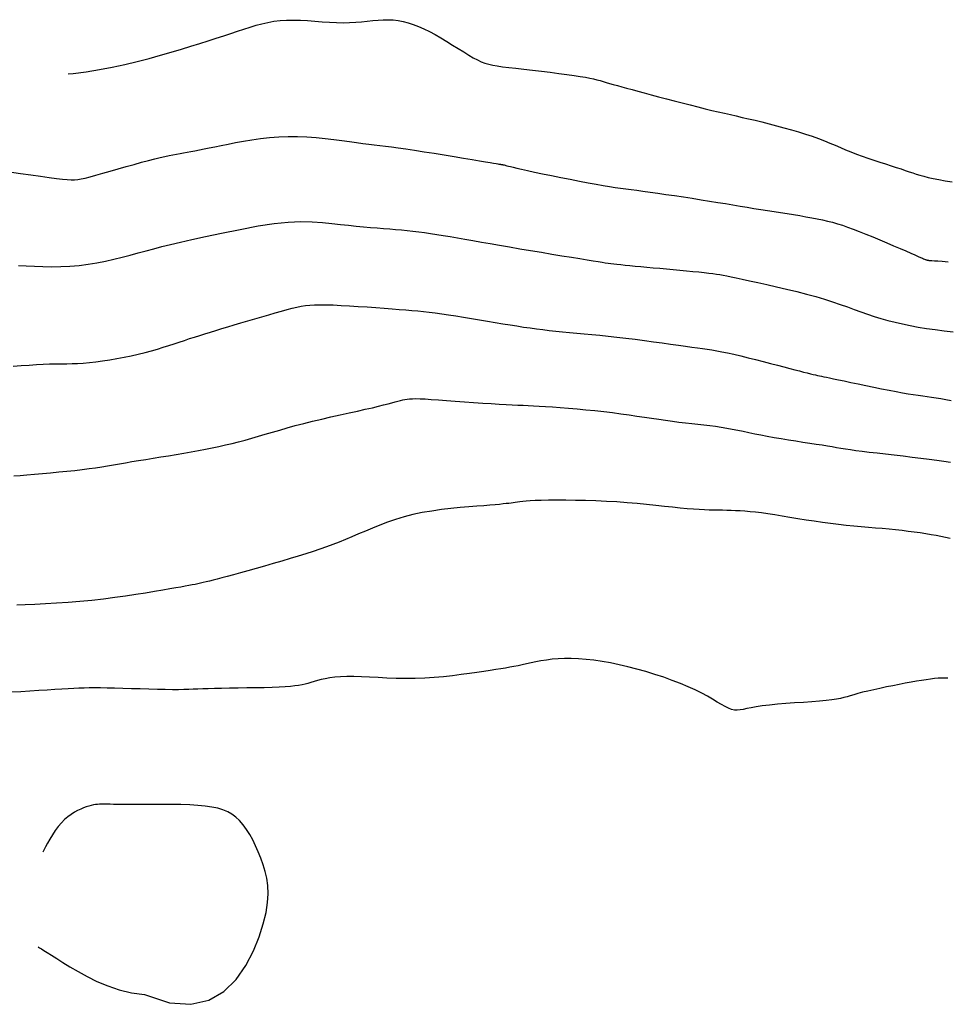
# Model space of a CAD drawing. Header units: millimetres. Extents: x 32690613 to 32693367, y 5343692 to 5344708.
# Tile 411 of 656: x 32692635 to 32692643, y 5344226 to 5344235. Entities that reach past the tile are written whole.
import ezdxf

# ---------------------------------------------------------------- set-up
doc = ezdxf.new("R2010")
doc.units = ezdxf.units.MM
doc.header["$LTSCALE"] = 20
for name, color, linetype in [('02-DGM_HL_489.50', 32, 'Continuous'), ('02-DGM_HL_490.00', 42, 'Continuous'), ('02-DGM_HL_490.50', 52, 'Continuous'), ('02-DGM_HL_491.00', 62, 'Continuous'), ('02-DGM_HL_491.50', 72, 'Continuous'), ('02-DGM_HL_492.00', 82, 'Continuous'), ('02-DGM_HL_492.50', 92, 'Continuous'), ('02-DGM_HL_493.00', 102, 'Continuous')]:
    doc.layers.add(name, color=color, linetype=linetype)

msp = doc.modelspace()

# ---------------------------------------------------------------- linework, layer by layer
at = {"layer": '02-DGM_HL_489.50', "elevation": 489.5, "flags": 128}
msp.add_lwpolyline([(32692635.039, 5344234.371), (32692635.086, 5344234.3751), (32692635.2103, 5344234.3906), (32692635.3337, 5344234.4104), (32692635.4554, 5344234.4336), (32692635.5747, 5344234.4595), (32692635.6908, 5344234.4875), (32692635.8029, 5344234.5166), (32692635.9102, 5344234.5462), (32692636.0122, 5344234.5754), (32692636.1081, 5344234.6038), (32692636.1982, 5344234.6311), (32692636.2828, 5344234.6574), (32692636.3624, 5344234.6826), (32692636.4374, 5344234.7068), (32692636.5081, 5344234.73), (32692636.5749, 5344234.7521), (32692636.6383, 5344234.7732), (32692636.6986, 5344234.7932), (32692636.7566, 5344234.8118), (32692636.8132, 5344234.8289), (32692636.869, 5344234.8439), (32692636.9249, 5344234.8567), (32692636.9817, 5344234.8669), (32692637.0402, 5344234.8743), (32692637.1012, 5344234.8784), (32692637.1651, 5344234.8792), (32692637.2315, 5344234.8773), (32692637.2996, 5344234.8736), (32692637.3684, 5344234.8687), (32692637.4373, 5344234.8634), (32692637.5054, 5344234.8587), (32692637.5718, 5344234.8553), (32692637.6359, 5344234.8539), (32692637.6969, 5344234.8552), (32692637.7549, 5344234.8586), (32692637.8105, 5344234.8634), (32692637.8637, 5344234.8688), (32692637.9151, 5344234.8741), (32692637.965, 5344234.8786), (32692638.0136, 5344234.8815), (32692638.0613, 5344234.8821), (32692638.1085, 5344234.8798), (32692638.1554, 5344234.8742), (32692638.2024, 5344234.8655), (32692638.2498, 5344234.8535), (32692638.298, 5344234.8381), (32692638.3472, 5344234.8192), (32692638.3978, 5344234.7969), (32692638.45, 5344234.771), (32692638.5041, 5344234.7417), (32692638.5593, 5344234.7097), (32692638.6147, 5344234.6763), (32692638.6695, 5344234.6423), (32692638.7228, 5344234.609), (32692638.7737, 5344234.5772), (32692638.8213, 5344234.5482), (32692638.8648, 5344234.5229), (32692638.9037, 5344234.5022), (32692638.9396, 5344234.4855), (32692638.9743, 5344234.4722), (32692639.0098, 5344234.4615), (32692639.0481, 5344234.4528), (32692639.091, 5344234.4453), (32692639.1407, 5344234.4382), (32692639.1989, 5344234.431), (32692639.2669, 5344234.4229), (32692639.3428, 5344234.4141), (32692639.424, 5344234.4047), (32692639.5078, 5344234.3949), (32692639.5915, 5344234.385), (32692639.6726, 5344234.375), (32692639.7483, 5344234.3652), (32692639.8161, 5344234.3559), (32692639.874, 5344234.347), (32692639.9229, 5344234.3386), (32692639.9645, 5344234.3305), (32692640.0004, 5344234.3225), (32692640.0322, 5344234.3146), (32692640.0617, 5344234.3065), (32692640.0904, 5344234.2983), (32692640.12, 5344234.2896), (32692640.152, 5344234.2804), (32692640.1868, 5344234.2706), (32692640.225, 5344234.26), (32692640.2669, 5344234.2486), (32692640.3128, 5344234.2361), (32692640.3632, 5344234.2225), (32692640.4185, 5344234.2076), (32692640.479, 5344234.1914), (32692640.5448, 5344234.1737), (32692640.6149, 5344234.1549), (32692640.688, 5344234.1354), (32692640.7628, 5344234.1156), (32692640.838, 5344234.0959), (32692640.9124, 5344234.0766), (32692640.9845, 5344234.0582), (32692641.0531, 5344234.0412), (32692641.1174, 5344234.0256), (32692641.1779, 5344234.0114), (32692641.2359, 5344233.998), (32692641.2923, 5344233.9852), (32692641.3483, 5344233.9726), (32692641.405, 5344233.9597), (32692641.4635, 5344233.9462), (32692641.5248, 5344233.9318), (32692641.5898, 5344233.916), (32692641.6576, 5344233.8991), (32692641.7273, 5344233.8811), (32692641.7977, 5344233.8621), (32692641.8679, 5344233.8425), (32692641.9367, 5344233.8222), (32692642.003, 5344233.8015), (32692642.0659, 5344233.7805), (32692642.1245, 5344233.7594), (32692642.1795, 5344233.7382), (32692642.2317, 5344233.717), (32692642.282, 5344233.6958), (32692642.3313, 5344233.6748), (32692642.3805, 5344233.6539), (32692642.4305, 5344233.6333), (32692642.4822, 5344233.613), (32692642.5361, 5344233.5931), (32692642.5916, 5344233.5737), (32692642.6477, 5344233.5549), (32692642.7035, 5344233.5367), (32692642.758, 5344233.5192), (32692642.8102, 5344233.5027), (32692642.8591, 5344233.4871), (32692642.9038, 5344233.4725), (32692642.9437, 5344233.4591), (32692642.9799, 5344233.4466), (32692643.0141, 5344233.4349), (32692643.0477, 5344233.4239), (32692643.0824, 5344233.4132), (32692643.1196, 5344233.4029), (32692643.161, 5344233.3926), (32692643.2081, 5344233.3821), (32692643.2619, 5344233.3715), (32692643.3216, 5344233.3607), (32692643.3857, 5344233.3499)], dxfattribs=at)
at = {"layer": '02-DGM_HL_490.00', "elevation": 490, "flags": 128}
msp.add_lwpolyline([(32692634.4865, 5344233.4441), (32692634.5894, 5344233.4294), (32692634.6876, 5344233.4159), (32692634.7788, 5344233.4036), (32692634.8604, 5344233.3928), (32692634.9301, 5344233.3838), (32692634.9863, 5344233.3767), (32692635.0313, 5344233.3718), (32692635.0683, 5344233.3692), (32692635.1005, 5344233.3692), (32692635.1311, 5344233.372), (32692635.1633, 5344233.3776), (32692635.2004, 5344233.3864), (32692635.2455, 5344233.3985), (32692635.3009, 5344233.4139), (32692635.3651, 5344233.432), (32692635.4356, 5344233.452), (32692635.51, 5344233.4731), (32692635.586, 5344233.4945), (32692635.6609, 5344233.5154), (32692635.7324, 5344233.535), (32692635.7981, 5344233.5525), (32692635.8561, 5344233.5673), (32692635.9069, 5344233.5796), (32692635.9518, 5344233.5898), (32692635.9919, 5344233.5984), (32692636.0285, 5344233.6057), (32692636.0627, 5344233.6121), (32692636.0957, 5344233.6181), (32692636.1286, 5344233.624), (32692636.1627, 5344233.6302), (32692636.1985, 5344233.6369), (32692636.2366, 5344233.6441), (32692636.2778, 5344233.6522), (32692636.3225, 5344233.661), (32692636.3715, 5344233.6708), (32692636.4252, 5344233.6817), (32692636.4844, 5344233.6938), (32692636.5493, 5344233.7071), (32692636.6196, 5344233.7211), (32692636.6945, 5344233.735), (32692636.7735, 5344233.7482), (32692636.8557, 5344233.76), (32692636.9406, 5344233.7698), (32692637.0275, 5344233.7768), (32692637.1156, 5344233.7803), (32692637.2044, 5344233.78), (32692637.2928, 5344233.7763), (32692637.3799, 5344233.7698), (32692637.4647, 5344233.7614), (32692637.5464, 5344233.7517), (32692637.6238, 5344233.7414), (32692637.6962, 5344233.7312), (32692637.7624, 5344233.7218), (32692637.8222, 5344233.7138), (32692637.8771, 5344233.7069), (32692637.9293, 5344233.7005), (32692637.9812, 5344233.6943), (32692638.0349, 5344233.6878), (32692638.0926, 5344233.6805), (32692638.1565, 5344233.6719), (32692638.2288, 5344233.6616), (32692638.311, 5344233.6493), (32692638.4006, 5344233.6354), (32692638.4947, 5344233.6205), (32692638.5901, 5344233.605), (32692638.6837, 5344233.5897), (32692638.7724, 5344233.575), (32692638.8531, 5344233.5615), (32692638.9227, 5344233.5499), (32692638.9788, 5344233.5405), (32692639.0225, 5344233.5331), (32692639.0554, 5344233.5276), (32692639.0793, 5344233.5235), (32692639.0959, 5344233.5207), (32692639.1071, 5344233.5188), (32692639.1145, 5344233.5176), (32692639.12, 5344233.5168), (32692639.1249, 5344233.516), (32692639.1297, 5344233.5153), (32692639.1346, 5344233.5146), (32692639.1396, 5344233.5137), (32692639.1449, 5344233.5127), (32692639.1507, 5344233.5115), (32692639.157, 5344233.51), (32692639.164, 5344233.5082), (32692639.1721, 5344233.5059), (32692639.1825, 5344233.503), (32692639.1967, 5344233.4992), (32692639.2162, 5344233.4942), (32692639.2423, 5344233.4878), (32692639.2766, 5344233.4798), (32692639.3205, 5344233.4699), (32692639.3755, 5344233.4578), (32692639.4424, 5344233.4435), (32692639.519, 5344233.4274), (32692639.6025, 5344233.4101), (32692639.6901, 5344233.3922), (32692639.779, 5344233.3744), (32692639.8664, 5344233.3573), (32692639.9494, 5344233.3414), (32692640.0252, 5344233.3274), (32692640.0919, 5344233.3157), (32692640.1509, 5344233.306), (32692640.2043, 5344233.2979), (32692640.2545, 5344233.2908), (32692640.3036, 5344233.2842), (32692640.3538, 5344233.2777), (32692640.4075, 5344233.2708), (32692640.4668, 5344233.2629), (32692640.5334, 5344233.2538), (32692640.6063, 5344233.2435), (32692640.6842, 5344233.2323), (32692640.7656, 5344233.2203), (32692640.8489, 5344233.2078), (32692640.9327, 5344233.195), (32692641.0156, 5344233.1821), (32692641.0959, 5344233.1694), (32692641.1727, 5344233.157), (32692641.2461, 5344233.145), (32692641.3165, 5344233.1333), (32692641.3845, 5344233.122), (32692641.4505, 5344233.111), (32692641.515, 5344233.1002), (32692641.5785, 5344233.0898), (32692641.6415, 5344233.0796), (32692641.7044, 5344233.0697), (32692641.7669, 5344233.06), (32692641.8286, 5344233.0504), (32692641.8892, 5344233.0409), (32692641.9482, 5344233.0313), (32692642.0054, 5344233.0216), (32692642.0603, 5344233.0118), (32692642.1125, 5344233.0017), (32692642.1619, 5344232.9913), (32692642.2093, 5344232.9803), (32692642.2558, 5344232.9683), (32692642.3022, 5344232.955), (32692642.3498, 5344232.9401), (32692642.3995, 5344232.9232), (32692642.4523, 5344232.904), (32692642.5093, 5344232.8822), (32692642.571, 5344232.8576), (32692642.6361, 5344232.831), (32692642.7028, 5344232.8032), (32692642.7692, 5344232.775), (32692642.8335, 5344232.7474), (32692642.894, 5344232.7213), (32692642.9487, 5344232.6975), (32692642.996, 5344232.6768), (32692643.0344, 5344232.66), (32692643.0645, 5344232.6469), (32692643.0876, 5344232.6368), (32692643.1047, 5344232.6294), (32692643.117, 5344232.6241), (32692643.1256, 5344232.6205), (32692643.1315, 5344232.6181), (32692643.136, 5344232.6164), (32692643.1399, 5344232.615), (32692643.1435, 5344232.6138), (32692643.1469, 5344232.6128), (32692643.1501, 5344232.6119), (32692643.1532, 5344232.6112), (32692643.1563, 5344232.6106), (32692643.1594, 5344232.6101), (32692643.1625, 5344232.6096), (32692643.1661, 5344232.6092), (32692643.1716, 5344232.6087), (32692643.1809, 5344232.608), (32692643.1959, 5344232.6069), (32692643.2182, 5344232.6054), (32692643.2499, 5344232.6032), (32692643.2926, 5344232.6003), (32692643.3483, 5344232.5966)], dxfattribs=at)
at = {"layer": '02-DGM_HL_490.50', "elevation": 490.5, "flags": 128}
for points in [[(32692634.5707, 5344232.5615), (32692634.6429, 5344232.5567), (32692634.72, 5344232.5528), (32692634.801, 5344232.5501), (32692634.8848, 5344232.5492), (32692634.9703, 5344232.5505), (32692635.0565, 5344232.5545), (32692635.1423, 5344232.5615), (32692635.2267, 5344232.572), (32692635.3096, 5344232.5855), (32692635.391, 5344232.6015), (32692635.4709, 5344232.6195), (32692635.5493, 5344232.6388), (32692635.6261, 5344232.659), (32692635.7014, 5344232.6795), (32692635.7752, 5344232.6998), (32692635.8482, 5344232.7194), (32692635.9237, 5344232.7391), (32692636.006, 5344232.7596), (32692636.0993, 5344232.7817), (32692636.2075, 5344232.8061), (32692636.3349, 5344232.8337), (32692636.4857, 5344232.8653), (32692636.6639, 5344232.9016)], [(32692636.6639, 5344232.9016), (32692636.8328, 5344232.9359), (32692636.9833, 5344232.9582), (32692637.1172, 5344232.9706), (32692637.2366, 5344232.9748), (32692637.3436, 5344232.9729), (32692637.4401, 5344232.9665), (32692637.5281, 5344232.9577), (32692637.6096, 5344232.9484), (32692637.6864, 5344232.9399), (32692637.7591, 5344232.9326), (32692637.8281, 5344232.9263), (32692637.8938, 5344232.9206), (32692637.9565, 5344232.9154), (32692638.0168, 5344232.9106), (32692638.075, 5344232.9059), (32692638.1314, 5344232.9011), (32692638.1864, 5344232.896), (32692638.2407, 5344232.8906), (32692638.2948, 5344232.8847), (32692638.3492, 5344232.8782), (32692638.4046, 5344232.8711), (32692638.4614, 5344232.8632), (32692638.5202, 5344232.8545), (32692638.5817, 5344232.8448), (32692638.6463, 5344232.8341), (32692638.7142, 5344232.8224), (32692638.7859, 5344232.8098), (32692638.8614, 5344232.7964), (32692638.941, 5344232.7822), (32692639.025, 5344232.7672), (32692639.1135, 5344232.7516), (32692639.207, 5344232.7354), (32692639.305, 5344232.7187), (32692639.4059, 5344232.7019), (32692639.5072, 5344232.6851), (32692639.6067, 5344232.6688), (32692639.702, 5344232.6533), (32692639.791, 5344232.6389), (32692639.8712, 5344232.6259), (32692639.9404, 5344232.6146), (32692639.9971, 5344232.6054), (32692640.0429, 5344232.5978), (32692640.0801, 5344232.5918), (32692640.1112, 5344232.5868), (32692640.1385, 5344232.5828), (32692640.1643, 5344232.5792), (32692640.1912, 5344232.5759), (32692640.2215, 5344232.5725), (32692640.257, 5344232.5688), (32692640.2978, 5344232.5647), (32692640.3434, 5344232.5603), (32692640.3932, 5344232.5556), (32692640.4468, 5344232.5506), (32692640.5036, 5344232.5454), (32692640.5632, 5344232.54), (32692640.625, 5344232.5344), (32692640.6885, 5344232.5286), (32692640.7526, 5344232.5227), (32692640.8162, 5344232.5168), (32692640.8783, 5344232.511), (32692640.9377, 5344232.5052), (32692640.9933, 5344232.4996), (32692641.0441, 5344232.4943), (32692641.0889, 5344232.4892), (32692641.1273, 5344232.4844), (32692641.161, 5344232.4796), (32692641.1925, 5344232.4745), (32692641.2242, 5344232.4687), (32692641.2587, 5344232.4617), (32692641.2983, 5344232.4534), (32692641.3455, 5344232.4432), (32692641.4028, 5344232.4309), (32692641.4717, 5344232.4161), (32692641.5507, 5344232.3992), (32692641.6373, 5344232.3803), (32692641.729, 5344232.3597), (32692641.8236, 5344232.3378), (32692641.9185, 5344232.3148), (32692642.0114, 5344232.2911), (32692642.0997, 5344232.2668), (32692642.1818, 5344232.2424), (32692642.2579, 5344232.2179), (32692642.3292, 5344232.1935), (32692642.3967, 5344232.1696), (32692642.4615, 5344232.1461), (32692642.5245, 5344232.1232), (32692642.5869, 5344232.1013), (32692642.6497, 5344232.0803), (32692642.7138, 5344232.0606), (32692642.7796, 5344232.042), (32692642.8474, 5344232.0246), (32692642.9174, 5344232.0084), (32692642.9898, 5344231.9933), (32692643.0651, 5344231.9794), (32692643.1433, 5344231.9667), (32692643.2248, 5344231.955), (32692643.3095, 5344231.9445), (32692643.3962, 5344231.9351)]]:
    msp.add_lwpolyline(points, dxfattribs=at)
at = {"layer": '02-DGM_HL_491.00', "elevation": 491, "flags": 128}
msp.add_lwpolyline([(32692634.5204, 5344231.6096), (32692634.5967, 5344231.6151), (32692634.6698, 5344231.6204), (32692634.7392, 5344231.625), (32692634.8041, 5344231.6286), (32692634.8641, 5344231.6308), (32692634.9202, 5344231.632), (32692634.9735, 5344231.6327), (32692635.0252, 5344231.6332), (32692635.0764, 5344231.6341), (32692635.1284, 5344231.6358), (32692635.1823, 5344231.6388), (32692635.2393, 5344231.6434), (32692635.3003, 5344231.6502), (32692635.3645, 5344231.6588), (32692635.4311, 5344231.6692), (32692635.499, 5344231.681), (32692635.5673, 5344231.6942), (32692635.635, 5344231.7084), (32692635.7011, 5344231.7234), (32692635.7647, 5344231.739), (32692635.8249, 5344231.755), (32692635.882, 5344231.7712), (32692635.9365, 5344231.7877), (32692635.9888, 5344231.8043), (32692636.0394, 5344231.8208), (32692636.0886, 5344231.8373), (32692636.137, 5344231.8536), (32692636.1851, 5344231.8696), (32692636.2331, 5344231.8852), (32692636.2817, 5344231.9007), (32692636.3311, 5344231.9162), (32692636.3819, 5344231.9317), (32692636.4344, 5344231.9476), (32692636.489, 5344231.9641), (32692636.5462, 5344231.9811), (32692636.6064, 5344231.999), (32692636.6698, 5344232.0179), (32692636.7353, 5344232.0373), (32692636.8018, 5344232.0569), (32692636.8681, 5344232.0764), (32692636.933, 5344232.0952), (32692636.9952, 5344232.1131), (32692637.0535, 5344232.1295), (32692637.1068, 5344232.1442), (32692637.1544, 5344232.1567), (32692637.1977, 5344232.1671), (32692637.2385, 5344232.1755), (32692637.279, 5344232.1819), (32692637.321, 5344232.1864), (32692637.3664, 5344232.1891), (32692637.4173, 5344232.1902), (32692637.4756, 5344232.1896), (32692637.5425, 5344232.1875), (32692637.6167, 5344232.1841), (32692637.696, 5344232.1797), (32692637.7785, 5344232.1746), (32692637.862, 5344232.1689), (32692637.9444, 5344232.163), (32692638.0238, 5344232.1572), (32692638.0979, 5344232.1516), (32692638.1654, 5344232.1465), (32692638.2272, 5344232.1417), (32692638.2849, 5344232.1369), (32692638.34, 5344232.1319), (32692638.3941, 5344232.1265), (32692638.4488, 5344232.1204), (32692638.5056, 5344232.1133), (32692638.5661, 5344232.105), (32692638.6315, 5344232.0953), (32692638.701, 5344232.0844), (32692638.7736, 5344232.0727), (32692638.8481, 5344232.0603), (32692638.9234, 5344232.0477), (32692638.9985, 5344232.035), (32692639.0722, 5344232.0225), (32692639.1434, 5344232.0106), (32692639.2113, 5344231.9995), (32692639.2764, 5344231.9892), (32692639.3392, 5344231.9796), (32692639.4004, 5344231.9707), (32692639.4608, 5344231.9624), (32692639.5211, 5344231.9547), (32692639.5818, 5344231.9475), (32692639.6438, 5344231.9407), (32692639.7076, 5344231.9344), (32692639.7734, 5344231.9283), (32692639.8415, 5344231.9222), (32692639.912, 5344231.9159), (32692639.985, 5344231.9092), (32692640.0608, 5344231.9019), (32692640.1396, 5344231.8939), (32692640.2214, 5344231.8848), (32692640.3062, 5344231.8747), (32692640.3928, 5344231.8637), (32692640.4797, 5344231.8521), (32692640.5656, 5344231.8404), (32692640.6489, 5344231.8288), (32692640.7281, 5344231.8177), (32692640.8019, 5344231.8074), (32692640.8687, 5344231.7982), (32692640.9277, 5344231.7903), (32692640.9803, 5344231.7834), (32692641.0282, 5344231.777), (32692641.0735, 5344231.7706), (32692641.1179, 5344231.7637), (32692641.1636, 5344231.7559), (32692641.2123, 5344231.7466), (32692641.2659, 5344231.7353), (32692641.3259, 5344231.7218), (32692641.391, 5344231.7064), (32692641.4597, 5344231.6896), (32692641.5302, 5344231.6719), (32692641.6009, 5344231.6539), (32692641.6702, 5344231.636), (32692641.7363, 5344231.6188), (32692641.7976, 5344231.6028), (32692641.8528, 5344231.5885), (32692641.9019, 5344231.5757), (32692641.9455, 5344231.5644), (32692641.9839, 5344231.5546), (32692642.0177, 5344231.546), (32692642.0473, 5344231.5386), (32692642.0731, 5344231.5323), (32692642.0957, 5344231.527), (32692642.1155, 5344231.5225), (32692642.1342, 5344231.5185), (32692642.1533, 5344231.5145), (32692642.1744, 5344231.5103), (32692642.1992, 5344231.5053), (32692642.2293, 5344231.4992), (32692642.2663, 5344231.4916), (32692642.3119, 5344231.482), (32692642.367, 5344231.4703), (32692642.4301, 5344231.4569), (32692642.4991, 5344231.4422), (32692642.5718, 5344231.4268), (32692642.6461, 5344231.4113), (32692642.7198, 5344231.3962), (32692642.7908, 5344231.382), (32692642.857, 5344231.3694), (32692642.9167, 5344231.3586), (32692642.9705, 5344231.3495), (32692643.0196, 5344231.3418), (32692643.0652, 5344231.335), (32692643.1083, 5344231.3288), (32692643.1502, 5344231.3229), (32692643.1919, 5344231.3169), (32692643.2347, 5344231.3103), (32692643.2794, 5344231.3031), (32692643.3264, 5344231.2952), (32692643.3757, 5344231.2868)], dxfattribs=at)
at = {"layer": '02-DGM_HL_491.50', "elevation": 491.5, "flags": 128}
msp.add_lwpolyline([(32692634.5259, 5344230.5731), (32692634.5849, 5344230.5782), (32692634.6504, 5344230.5838), (32692634.7214, 5344230.5898), (32692634.7962, 5344230.5962), (32692634.8732, 5344230.603), (32692634.9509, 5344230.6102), (32692635.0278, 5344230.6177), (32692635.1022, 5344230.6255), (32692635.1725, 5344230.6336), (32692635.2377, 5344230.642), (32692635.2985, 5344230.6506), (32692635.3562, 5344230.6595), (32692635.412, 5344230.6686), (32692635.467, 5344230.6781), (32692635.5226, 5344230.6878), (32692635.5799, 5344230.6978), (32692635.6401, 5344230.7082), (32692635.7042, 5344230.7188), (32692635.7717, 5344230.7297), (32692635.8417, 5344230.7409), (32692635.9134, 5344230.7523), (32692635.986, 5344230.7639), (32692636.0586, 5344230.7758), (32692636.1306, 5344230.7878), (32692636.2009, 5344230.8), (32692636.2691, 5344230.8123), (32692636.3352, 5344230.8249), (32692636.3997, 5344230.8379), (32692636.4629, 5344230.8513), (32692636.5252, 5344230.8653), (32692636.5869, 5344230.88), (32692636.6484, 5344230.8955), (32692636.7101, 5344230.912), (32692636.7723, 5344230.9294), (32692636.8355, 5344230.9477), (32692636.9003, 5344230.9667), (32692636.9671, 5344230.9864), (32692637.0363, 5344231.0066), (32692637.1085, 5344231.0271), (32692637.1841, 5344231.0478), (32692637.2636, 5344231.0686), (32692637.3472, 5344231.0894), (32692637.4335, 5344231.1099), (32692637.5207, 5344231.1299), (32692637.6072, 5344231.1494), (32692637.6912, 5344231.1681), (32692637.7711, 5344231.1858), (32692637.845, 5344231.2024), (32692637.9114, 5344231.2176), (32692637.9689, 5344231.2314), (32692638.0181, 5344231.2437), (32692638.0601, 5344231.2547), (32692638.0959, 5344231.2644), (32692638.1266, 5344231.2728), (32692638.1532, 5344231.2801), (32692638.1767, 5344231.2863), (32692638.1983, 5344231.2915), (32692638.219, 5344231.2958), (32692638.2402, 5344231.2991), (32692638.2637, 5344231.3014), (32692638.2908, 5344231.3027), (32692638.3231, 5344231.3028), (32692638.3622, 5344231.3019), (32692638.4096, 5344231.2998), (32692638.4669, 5344231.2965), (32692638.5349, 5344231.2921), (32692638.6116, 5344231.2867), (32692638.6944, 5344231.2806), (32692638.7808, 5344231.2743), (32692638.8681, 5344231.2678), (32692638.9536, 5344231.2616), (32692639.0347, 5344231.256), (32692639.1089, 5344231.2511), (32692639.1742, 5344231.2473), (32692639.2321, 5344231.2444), (32692639.2847, 5344231.242), (32692639.3342, 5344231.2399), (32692639.3829, 5344231.2379), (32692639.4329, 5344231.2357), (32692639.4864, 5344231.2329), (32692639.5455, 5344231.2295), (32692639.6119, 5344231.225), (32692639.6848, 5344231.2196), (32692639.7627, 5344231.2133), (32692639.8443, 5344231.2061), (32692639.9282, 5344231.1982), (32692640.013, 5344231.1896), (32692640.0973, 5344231.1804), (32692640.1797, 5344231.1706), (32692640.2591, 5344231.1603), (32692640.3354, 5344231.1497), (32692640.409, 5344231.139), (32692640.48, 5344231.1283), (32692640.5488, 5344231.1178), (32692640.6156, 5344231.1077), (32692640.6806, 5344231.0983), (32692640.7442, 5344231.0896), (32692640.8064, 5344231.0819), (32692640.8674, 5344231.0748), (32692640.9271, 5344231.0683), (32692640.9856, 5344231.0619), (32692641.0428, 5344231.0556), (32692641.0986, 5344231.049), (32692641.1532, 5344231.042), (32692641.2064, 5344231.0342), (32692641.2584, 5344231.0254), (32692641.3097, 5344231.0159), (32692641.361, 5344231.0056), (32692641.413, 5344230.9948), (32692641.4663, 5344230.9835), (32692641.5215, 5344230.972), (32692641.5793, 5344230.9603), (32692641.6405, 5344230.9485), (32692641.7052, 5344230.9369), (32692641.7726, 5344230.9255), (32692641.8413, 5344230.9144), (32692641.91, 5344230.9036), (32692641.9774, 5344230.8932), (32692642.0421, 5344230.8833), (32692642.1029, 5344230.8739), (32692642.1583, 5344230.8652), (32692642.2078, 5344230.8571), (32692642.2526, 5344230.8495), (32692642.2948, 5344230.8423), (32692642.3363, 5344230.8353), (32692642.3791, 5344230.8284), (32692642.4252, 5344230.8214), (32692642.4765, 5344230.8141), (32692642.5351, 5344230.8065), (32692642.6022, 5344230.7983), (32692642.6767, 5344230.7897), (32692642.7565, 5344230.7806), (32692642.8397, 5344230.7712), (32692642.9245, 5344230.7616), (32692643.0088, 5344230.7517), (32692643.0909, 5344230.7418), (32692643.1687, 5344230.7318), (32692643.2408, 5344230.7219), (32692643.3077, 5344230.7119), (32692643.3702, 5344230.7017)], dxfattribs=at)
at = {"layer": '02-DGM_HL_492.00', "elevation": 492, "flags": 128}
msp.add_lwpolyline([(32692643.3685, 5344229.9816), (32692643.3246, 5344229.9913), (32692643.2804, 5344230.0004), (32692643.2348, 5344230.0092), (32692643.1867, 5344230.0177), (32692643.1363, 5344230.026), (32692643.0835, 5344230.0341), (32692643.0285, 5344230.0419), (32692642.9716, 5344230.0493), (32692642.9128, 5344230.0564), (32692642.8523, 5344230.0631), (32692642.7902, 5344230.0694), (32692642.7267, 5344230.0751), (32692642.6618, 5344230.0807), (32692642.5953, 5344230.0862), (32692642.5273, 5344230.092), (32692642.4577, 5344230.0983), (32692642.3863, 5344230.1053), (32692642.3133, 5344230.1132), (32692642.2384, 5344230.1224), (32692642.1619, 5344230.1329), (32692642.0844, 5344230.1445), (32692642.0067, 5344230.1568), (32692641.9299, 5344230.1694), (32692641.8546, 5344230.1818), (32692641.7818, 5344230.1938), (32692641.7123, 5344230.2049), (32692641.647, 5344230.2147), (32692641.5865, 5344230.223), (32692641.5306, 5344230.2297), (32692641.4785, 5344230.2351), (32692641.4299, 5344230.2394), (32692641.3841, 5344230.2426), (32692641.3406, 5344230.2449), (32692641.2988, 5344230.2465), (32692641.2582, 5344230.2476), (32692641.2182, 5344230.2483), (32692641.1779, 5344230.2488), (32692641.1365, 5344230.2494), (32692641.0932, 5344230.2504), (32692641.047, 5344230.252), (32692640.9972, 5344230.2545), (32692640.9428, 5344230.258), (32692640.883, 5344230.263), (32692640.8172, 5344230.2694), (32692640.7456, 5344230.277), (32692640.6686, 5344230.2855), (32692640.5869, 5344230.2944), (32692640.5008, 5344230.3035), (32692640.4107, 5344230.3122), (32692640.3173, 5344230.3202), (32692640.2208, 5344230.3272), (32692640.1222, 5344230.3329), (32692640.0227, 5344230.3372), (32692639.9242, 5344230.3403), (32692639.8284, 5344230.3423), (32692639.737, 5344230.3433), (32692639.6518, 5344230.3435), (32692639.5743, 5344230.343), (32692639.5065, 5344230.3418), (32692639.4494, 5344230.3401), (32692639.4021, 5344230.3379), (32692639.3632, 5344230.3354), (32692639.331, 5344230.3326), (32692639.3043, 5344230.3297), (32692639.2814, 5344230.3266), (32692639.2609, 5344230.3234), (32692639.2413, 5344230.3203), (32692639.2211, 5344230.3173), (32692639.1992, 5344230.3142), (32692639.1744, 5344230.3112), (32692639.1454, 5344230.308), (32692639.111, 5344230.3046), (32692639.0701, 5344230.3009), (32692639.0215, 5344230.2968), (32692638.964, 5344230.2922), (32692638.8969, 5344230.2871), (32692638.8215, 5344230.2811), (32692638.7396, 5344230.2739), (32692638.6529, 5344230.2651), (32692638.5633, 5344230.2545), (32692638.4726, 5344230.2416), (32692638.3826, 5344230.2262), (32692638.295, 5344230.208), (32692638.2113, 5344230.1866), (32692638.1316, 5344230.1627), (32692638.0555, 5344230.1367), (32692637.9827, 5344230.1094), (32692637.9129, 5344230.0812), (32692637.8459, 5344230.0529), (32692637.7813, 5344230.0251), (32692637.7188, 5344229.9982), (32692637.6581, 5344229.9729), (32692637.5983, 5344229.9489), (32692637.5386, 5344229.9259), (32692637.4782, 5344229.9037), (32692637.4162, 5344229.8819), (32692637.3519, 5344229.8601), (32692637.2842, 5344229.8382), (32692637.2125, 5344229.8157), (32692637.1362, 5344229.7926), (32692637.0566, 5344229.769), (32692636.9752, 5344229.7453), (32692636.8938, 5344229.722), (32692636.8139, 5344229.6994), (32692636.7372, 5344229.678), (32692636.6652, 5344229.658), (32692636.5996, 5344229.64), (32692636.5415, 5344229.6242), (32692636.4906, 5344229.6105), (32692636.446, 5344229.5986), (32692636.4069, 5344229.5884), (32692636.3723, 5344229.5796), (32692636.3414, 5344229.5719), (32692636.3134, 5344229.5653), (32692636.2873, 5344229.5593), (32692636.2624, 5344229.5538), (32692636.2371, 5344229.5486), (32692636.2101, 5344229.5433), (32692636.18, 5344229.5376), (32692636.1452, 5344229.5313), (32692636.1044, 5344229.524), (32692636.0562, 5344229.5155), (32692635.999, 5344229.5055), (32692635.9319, 5344229.4938), (32692635.8555, 5344229.4807), (32692635.7708, 5344229.4667), (32692635.679, 5344229.4522), (32692635.5812, 5344229.4376), (32692635.4783, 5344229.4234), (32692635.3714, 5344229.41), (32692635.2616, 5344229.3978), (32692635.1502, 5344229.3873), (32692635.0389, 5344229.3783), (32692634.9297, 5344229.3706), (32692634.8246, 5344229.3643), (32692634.7256, 5344229.359), (32692634.6346, 5344229.3546), (32692634.5535, 5344229.3511)], dxfattribs=at)
at = {"layer": '02-DGM_HL_492.50', "elevation": 492.5, "flags": 128}
msp.add_lwpolyline([(32692643.3464, 5344228.6631), (32692643.3176, 5344228.664), (32692643.2874, 5344228.6634), (32692643.2549, 5344228.6615), (32692643.2197, 5344228.6584), (32692643.1816, 5344228.654), (32692643.1406, 5344228.6485), (32692643.0964, 5344228.6417), (32692643.049, 5344228.6339), (32692642.9982, 5344228.6249), (32692642.9438, 5344228.6149), (32692642.886, 5344228.6038), (32692642.8259, 5344228.592), (32692642.765, 5344228.5796), (32692642.7044, 5344228.5669), (32692642.6458, 5344228.5541), (32692642.5904, 5344228.5415), (32692642.5396, 5344228.5292), (32692642.4949, 5344228.5176), (32692642.4569, 5344228.5068), (32692642.424, 5344228.4968), (32692642.3937, 5344228.4875), (32692642.3636, 5344228.479), (32692642.3313, 5344228.4711), (32692642.2945, 5344228.4639), (32692642.2507, 5344228.4572), (32692642.1975, 5344228.451), (32692642.1335, 5344228.4452), (32692642.0605, 5344228.4397), (32692641.9814, 5344228.4343), (32692641.899, 5344228.4288), (32692641.8162, 5344228.4229), (32692641.7358, 5344228.4166), (32692641.6605, 5344228.4095), (32692641.5934, 5344228.4016), (32692641.5363, 5344228.3927), (32692641.4885, 5344228.3836), (32692641.4482, 5344228.375), (32692641.4139, 5344228.3677), (32692641.3839, 5344228.3625), (32692641.3566, 5344228.3603), (32692641.3302, 5344228.3618), (32692641.3033, 5344228.3678), (32692641.2742, 5344228.3789), (32692641.2423, 5344228.3946), (32692641.2071, 5344228.4144), (32692641.1679, 5344228.4376), (32692641.1242, 5344228.4636), (32692641.0755, 5344228.4916), (32692641.0211, 5344228.5212), (32692640.9607, 5344228.5515), (32692640.8937, 5344228.582), (32692640.8211, 5344228.6124), (32692640.7439, 5344228.6422), (32692640.6631, 5344228.6712), (32692640.5797, 5344228.6988), (32692640.4948, 5344228.7249), (32692640.4094, 5344228.749), (32692640.3246, 5344228.7709), (32692640.2413, 5344228.7901), (32692640.1598, 5344228.8066), (32692640.0805, 5344228.8204), (32692640.0036, 5344228.8315), (32692639.9294, 5344228.8399), (32692639.8582, 5344228.8455), (32692639.7903, 5344228.8484), (32692639.7259, 5344228.8485), (32692639.6653, 5344228.8459), (32692639.6082, 5344228.841), (32692639.5545, 5344228.8342), (32692639.5038, 5344228.826), (32692639.4559, 5344228.8169), (32692639.4105, 5344228.8074), (32692639.3674, 5344228.7978), (32692639.3263, 5344228.7887), (32692639.2869, 5344228.7804), (32692639.248, 5344228.7728), (32692639.2087, 5344228.7656), (32692639.1677, 5344228.7586), (32692639.1239, 5344228.7514), (32692639.0763, 5344228.744), (32692639.0237, 5344228.736), (32692638.965, 5344228.7271), (32692638.8993, 5344228.7173), (32692638.8274, 5344228.7068), (32692638.75, 5344228.6963), (32692638.6682, 5344228.6862), (32692638.5829, 5344228.677), (32692638.4951, 5344228.6692), (32692638.4056, 5344228.6634), (32692638.3155, 5344228.6599), (32692638.2256, 5344228.6593), (32692638.1367, 5344228.6608), (32692638.0497, 5344228.6639), (32692637.9654, 5344228.6678), (32692637.8845, 5344228.6718), (32692637.8078, 5344228.6753), (32692637.7363, 5344228.6775), (32692637.6706, 5344228.6778), (32692637.6113, 5344228.6756), (32692637.5581, 5344228.6712), (32692637.5103, 5344228.665), (32692637.4673, 5344228.6574), (32692637.4286, 5344228.6489), (32692637.3935, 5344228.6399), (32692637.3615, 5344228.6308), (32692637.3318, 5344228.622), (32692637.3038, 5344228.6139), (32692637.2761, 5344228.6066), (32692637.2472, 5344228.6), (32692637.2156, 5344228.5942), (32692637.1797, 5344228.589), (32692637.1381, 5344228.5846), (32692637.0893, 5344228.5808), (32692637.0317, 5344228.5777), (32692636.9646, 5344228.5752), (32692636.8897, 5344228.5732), (32692636.8097, 5344228.5717), (32692636.727, 5344228.5704), (32692636.6442, 5344228.5692), (32692636.5639, 5344228.5681), (32692636.4885, 5344228.5668), (32692636.4205, 5344228.5653), (32692636.3618, 5344228.5635), (32692636.3106, 5344228.5615), (32692636.2645, 5344228.5595), (32692636.221, 5344228.5576), (32692636.1776, 5344228.5559), (32692636.1317, 5344228.5546), (32692636.081, 5344228.5539), (32692636.023, 5344228.554), (32692635.9559, 5344228.5548), (32692635.8813, 5344228.5564), (32692635.8015, 5344228.5584), (32692635.7189, 5344228.5608), (32692635.6358, 5344228.5633), (32692635.5545, 5344228.5656), (32692635.4774, 5344228.5678), (32692635.4068, 5344228.5694), (32692635.3443, 5344228.5705), (32692635.2885, 5344228.5709), (32692635.2375, 5344228.5706), (32692635.189, 5344228.5697), (32692635.1411, 5344228.5681), (32692635.0916, 5344228.5659), (32692635.0384, 5344228.5629), (32692634.9796, 5344228.5593), (32692634.9135, 5344228.5551), (32692634.8405, 5344228.5503), (32692634.7618, 5344228.5453), (32692634.6783, 5344228.5402), (32692634.5909, 5344228.5353), (32692634.5007, 5344228.5306)], dxfattribs=at)
at = {"layer": '02-DGM_HL_493.00', "elevation": 493, "flags": 128}
for points in [[(32692635.7595, 5344225.6749), (32692635.9959, 5344225.5962), (32692636.1978, 5344225.5827), (32692636.368, 5344225.6227), (32692636.5093, 5344225.7047), (32692636.6246, 5344225.8171), (32692636.7167, 5344225.9484), (32692636.7884, 5344226.087), (32692636.8426, 5344226.2213), (32692636.8819, 5344226.3419), (32692636.9081, 5344226.4486), (32692636.9228, 5344226.5431), (32692636.9276, 5344226.6275), (32692636.924, 5344226.7036), (32692636.9137, 5344226.7732), (32692636.8982, 5344226.8383), (32692636.879, 5344226.9007), (32692636.8577, 5344226.962), (32692636.8343, 5344227.0219), (32692636.8091, 5344227.0798), (32692636.7822, 5344227.135), (32692636.7535, 5344227.187), (32692636.7232, 5344227.2351), (32692636.6913, 5344227.2787), (32692636.658, 5344227.3172), (32692636.6231, 5344227.3501), (32692636.586, 5344227.3777), (32692636.5456, 5344227.4006), (32692636.5012, 5344227.4191), (32692636.4517, 5344227.434), (32692636.3964, 5344227.4455), (32692636.3343, 5344227.4542), (32692636.2644, 5344227.4606), (32692636.1866, 5344227.4652), (32692636.1027, 5344227.4683), (32692636.0151, 5344227.4701), (32692635.9265, 5344227.471), (32692635.8394, 5344227.4711), (32692635.7561, 5344227.4708), (32692635.6793, 5344227.4703), (32692635.6115, 5344227.47), (32692635.5544, 5344227.47), (32692635.5074, 5344227.4703), (32692635.4688, 5344227.4708), (32692635.4373, 5344227.4714), (32692635.4114, 5344227.472), (32692635.3897, 5344227.4724), (32692635.3706, 5344227.4726), (32692635.3527, 5344227.4724), (32692635.3347, 5344227.4718), (32692635.3163, 5344227.4706), (32692635.2973, 5344227.4684), (32692635.2773, 5344227.4653), (32692635.2563, 5344227.4608), (32692635.234, 5344227.455), (32692635.2102, 5344227.4474), (32692635.1847, 5344227.438), (32692635.1574, 5344227.4265), (32692635.1286, 5344227.4126), (32692635.0987, 5344227.3961), (32692635.068, 5344227.3766), (32692635.037, 5344227.3538), (32692635.006, 5344227.3275), (32692634.9754, 5344227.2973), (32692634.9456, 5344227.2629), (32692634.9169, 5344227.2244), (32692634.8901, 5344227.1838), (32692634.8657, 5344227.1431), (32692634.8443, 5344227.1048), (32692634.8265, 5344227.071), (32692634.8131, 5344227.0439), (32692634.8045, 5344227.0259), (32692634.8013, 5344227.0192)], [(32692634.7566, 5344226.1255), (32692634.7599, 5344226.1234), (32692634.7697, 5344226.1172), (32692634.7864, 5344226.1067), (32692634.8104, 5344226.0915), (32692634.8421, 5344226.0715), (32692634.8821, 5344226.0462), (32692634.9308, 5344226.0155), (32692634.9886, 5344225.979), (32692635.0559, 5344225.9368), (32692635.1324, 5344225.891), (32692635.2176, 5344225.844), (32692635.3111, 5344225.7982), (32692635.4125, 5344225.7559), (32692635.5213, 5344225.7197), (32692635.6371, 5344225.6919), (32692635.7595, 5344225.6749)]]:
    msp.add_lwpolyline(points, dxfattribs=at)

doc.saveas('drawing.dxf')
